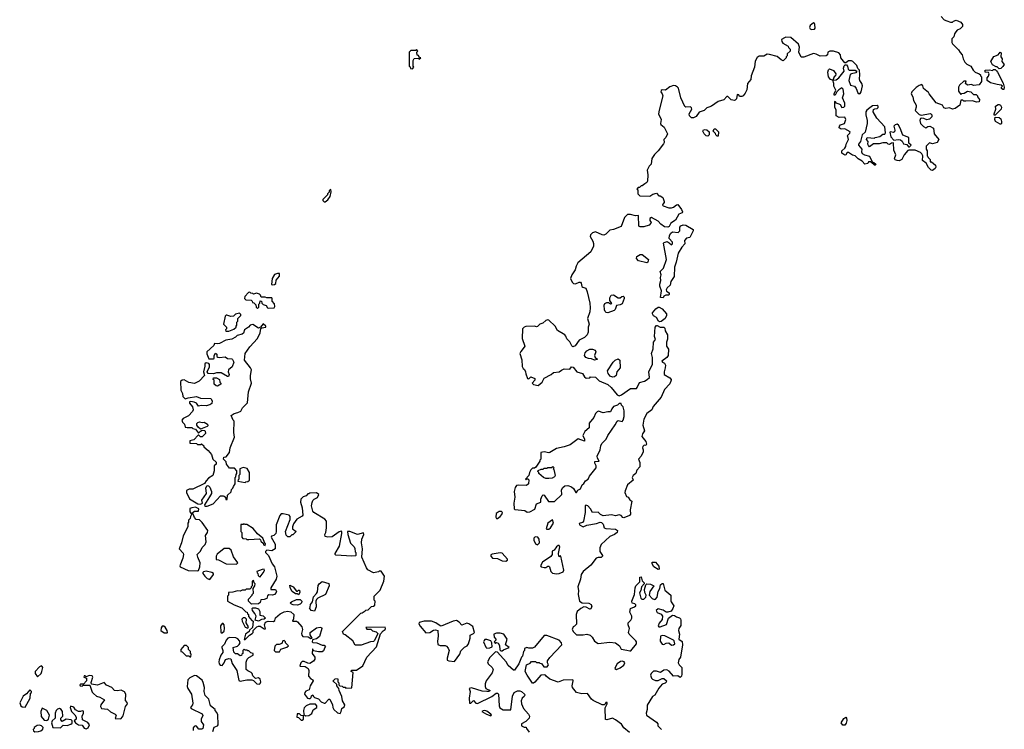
# Model space of a CAD drawing. Extents: x 2219101 to 2444320, y 201258 to 358766.
# Tile 298 of 349: x 2408658 to 2419000, y 273927 to 281385. Entities that reach past the tile are written whole.
import ezdxf

# ---------------------------------------------------------------- set-up
doc = ezdxf.new("R2010")
doc.units = 0

msp = doc.modelspace()

# ---------------------------------------------------------------- linework, layer by layer
at = {"layer": '0CON10XD'}
for points in [[(2416975, 281282), (2417005, 281284), (2417014, 281295), (2417008, 281335), (2417005, 281346), (2416995, 281351), (2416962, 281325), (2416953, 281303), (2416960, 281290), (2416975, 281282)], [(2418337, 281417), (2418370, 281385), (2418395, 281372), (2418435, 281360), (2418455, 281360), (2418465, 281370), (2418495, 281380), (2418545, 281360), (2418560, 281335), (2418560, 281315), (2418535, 281290), (2418504, 281276), (2418492, 281258), (2418478, 281235), (2418470, 281205), (2418448, 281182), (2418450, 281145), (2418455, 281130), (2418519, 281069), (2418535, 281040), (2418558, 281015), (2418568, 280975), (2418585, 280940), (2418605, 280918), (2418650, 280895), (2418672, 280855), (2418694, 280834), (2418737, 280817), (2418750, 280805), (2418750, 280795), (2418760, 280785), (2418760, 280735), (2418735, 280700), (2418675, 280692), (2418655, 280703), (2418615, 280698), (2418592, 280715), (2418598, 280738), (2418575, 280738), (2418530, 280695), (2418520, 280675), (2418520, 280635), (2418545, 280600), (2418555, 280610), (2418577, 280613), (2418615, 280632), (2418647, 280627), (2418675, 280600), (2418705, 280600), (2418720, 280585), (2418720, 280575), (2418740, 280545), (2418735, 280520), (2418708, 280518), (2418665, 280532), (2418595, 280528), (2418575, 280530), (2418565, 280540), (2418545, 280540), (2418532, 280485), (2418485, 280450), (2418455, 280443), (2418425, 280458), (2418385, 280452), (2418365, 280460), (2418350, 280485), (2418285, 280512), (2418210, 280605), (2418205, 280620), (2418152, 280662), (2418145, 280690), (2418132, 280702), (2418105, 280692), (2418075, 280672), (2418028, 280625), (2418020, 280605), (2418040, 280575), (2418047, 280535), (2418074, 280485), (2418073, 280465), (2418062, 280432), (2418105, 280390), (2418125, 280380), (2418225, 280400), (2418240, 280385), (2418240, 280365), (2418215, 280340), (2418185, 280332), (2418155, 280348), (2418135, 280350), (2418120, 280345), (2418113, 280327), (2418120, 280295), (2418151, 280261), (2418175, 280248), (2418198, 280262), (2418217, 280267), (2418256, 280246), (2418263, 280185), (2418311, 280125), (2418295, 280094), (2418245, 280080), (2418215, 280090), (2418180, 280055), (2418180, 280025), (2418190, 280005), (2418190, 279955), (2418198, 279948), (2418200, 279935), (2418220, 279915), (2418222, 279892), (2418235, 279890), (2418278, 279855), (2418282, 279835), (2418275, 279820), (2418245, 279800), (2418232, 279802), (2418205, 279830), (2418178, 279878), (2418142, 279905), (2418144, 279955), (2418134, 279974), (2418118, 279988), (2418063, 280013), (2417996, 280014), (2417985, 280009), (2417947, 279963), (2417923, 279915), (2417895, 279901), (2417874, 279904), (2417855, 279912), (2417848, 279925), (2417860, 279965), (2417840, 280015), (2417835, 280090), (2417815, 280088), (2417795, 280072), (2417780, 280075), (2417765, 280090), (2417725, 280090), (2417685, 280080), (2417625, 280080), (2417585, 280050), (2417573, 280063), (2417568, 280075), (2417570, 280105), (2417552, 280125), (2417560, 280145), (2417635, 280140), (2417645, 280148), (2417692, 280158), (2417725, 280180), (2417745, 280180), (2417752, 280195), (2417745, 280260), (2417661, 280351), (2417622, 280415), (2417625, 280440), (2417641, 280449), (2417665, 280451), (2417675, 280462), (2417674, 280475), (2417665, 280482), (2417615, 280480), (2417588, 280458), (2417555, 280434), (2417546, 280415), (2417547, 280385), (2417561, 280325), (2417560, 280295), (2417538, 280202), (2417506, 280175), (2417490, 280105), (2417468, 280075), (2417468, 280065), (2417502, 280025), (2417500, 279995), (2417507, 279977), (2417533, 279963), (2417585, 279950), (2417612, 279892), (2417630, 279885), (2417650, 279865), (2417645, 279852), (2417595, 279890), (2417575, 279890), (2417567, 279873), (2417535, 279868), (2417507, 279897), (2417464, 279924), (2417433, 279953), (2417405, 279960), (2417365, 279990), (2417351, 279989), (2417336, 279964), (2417325, 279960), (2417292, 279982), (2417292, 280008), (2417326, 280034), (2417337, 280053), (2417338, 280075), (2417362, 280125), (2417357, 280157), (2417350, 280165), (2417378, 280192), (2417380, 280205), (2417325, 280238), (2417285, 280233), (2417265, 280250), (2417268, 280265), (2417281, 280279), (2417320, 280295), (2417337, 280335), (2417325, 280360), (2417267, 280357), (2417233, 280375), (2417233, 280435), (2417221, 280465), (2417220, 280525), (2417225, 280530), (2417232, 280512), (2417261, 280501)], [(2417261, 280501), (2417275, 280493), (2417295, 280461), (2417315, 280464), (2417324, 280476), (2417326, 280506), (2417302, 280565), (2417316, 280605), (2417306, 280656), (2417295, 280667), (2417262, 280648), (2417242, 280628), (2417225, 280592), (2417213, 280593), (2417213, 280607), (2417232, 280645), (2417210, 280685), (2417210, 280715), (2417200, 280750), (2417235, 280752), (2417262, 280775), (2417317, 280843), (2417310, 280875), (2417319, 280901), (2417328, 280912), (2417342, 280912), (2417353, 280895), (2417360, 280865), (2417372, 280855), (2417433, 280853), (2417450, 280845), (2417442, 280825), (2417395, 280816), (2417382, 280808), (2417366, 280745), (2417385, 280696), (2417428, 280685), (2417445, 280660), (2417460, 280615), (2417475, 280607), (2417485, 280610), (2417496, 280625), (2417511, 280691), (2417505, 280714), (2417483, 280745), (2417479, 280765), (2417484, 280805), (2417480, 280855), (2417462, 280872), (2417450, 280905), (2417410, 280945), (2417395, 280952), (2417365, 280952), (2417335, 280930), (2417325, 280930), (2417283, 280983), (2417280, 281015), (2417262, 281035), (2417205, 281054), (2417166, 281054), (2417148, 281045), (2417143, 281015), (2417130, 281005), (2417065, 281000), (2417025, 281023), (2416995, 281029), (2416895, 280990), (2416865, 280990), (2416842, 281045), (2416850, 281095), (2416839, 281129), (2416756, 281196), (2416705, 281200), (2416690, 281195), (2416660, 281175), (2416662, 281155), (2416675, 281138), (2416728, 281108), (2416733, 281093), (2416750, 281075), (2416750, 281055), (2416720, 281025), (2416720, 281005), (2416710, 280995), (2416710, 280985), (2416678, 280952), (2416655, 280962), (2416615, 280997), (2416535, 281020), (2416508, 281022), (2416475, 281002), (2416425, 281000), (2416404, 280986), (2416382, 280948), (2416376, 280885), (2416342, 280795), (2416338, 280755), (2416302, 280715), (2416294, 280646), (2416278, 280612), (2416258, 280585), (2416243, 280577), (2416218, 280578), (2416210, 280595), (2416195, 280597), (2416186, 280554), (2416172, 280538), (2416165, 280537), (2416131, 280541), (2416095, 280578), (2416085, 280578), (2416055, 280543), (2415995, 280526), (2415924, 280476), (2415895, 280467), (2415875, 280457), (2415848, 280432), (2415795, 280412), (2415762, 280368), (2415736, 280354), (2415715, 280352), (2415694, 280375), (2415689, 280395), (2415716, 280444), (2415715, 280458), (2415705, 280468), (2415656, 280466), (2415643, 280473), (2415601, 280565), (2415576, 280665), (2415567, 280677), (2415545, 280691), (2415525, 280693), (2415485, 280678), (2415440, 280645), (2415405, 280647), (2415395, 280640), (2415393, 280625), (2415407, 280607), (2415412, 280585), (2415374, 280435), (2415369, 280395), (2415394, 280335), (2415388, 280295), (2415392, 280285), (2415428, 280255), (2415462, 280185), (2415446, 280145), (2415422, 280125), (2415426, 280095), (2415419, 280081), (2415365, 280007), (2415325, 279968), (2415298, 279925), (2415292, 279865), (2415268, 279845), (2415248, 279805), (2415257, 279755), (2415252, 279688), (2415246, 279674), (2415225, 279658), (2415195, 279640), (2415185, 279640), (2415168, 279622), (2415155, 279620), (2415140, 279605), (2415150, 279595), (2415150, 279555), (2415172, 279532), (2415275, 279530), (2415308, 279552), (2415345, 279560), (2415370, 279535), (2415385, 279532), (2415412, 279515), (2415428, 279475), (2415427, 279463), (2415412, 279445), (2415410, 279435), (2415415, 279430), (2415475, 279407), (2415505, 279407), (2415526, 279414), (2415555, 279440), (2415572, 279442), (2415610, 279390), (2415619, 279365), (2415617, 279355), (2415580, 279340), (2415545, 279279), (2415497, 279245), (2415479, 279211), (2415465, 279204), (2415429, 279209), (2415393, 279235), (2415365, 279268), (2415295, 279307), (2415278, 279295), (2415278, 279275), (2415290, 279255), (2415288, 279245), (2415268, 279225), (2415215, 279208), (2415175, 279208), (2415162, 279215), (2415156, 279326), (2415125, 279323), (2415075, 279338), (2415043, 279337), (2415010, 279305), (2414975, 279210), (2414895, 279180), (2414857, 279173), (2414815, 279130), (2414795, 279120), (2414775, 279124), (2414707, 279157), (2414674, 279145), (2414653, 279125), (2414649, 279105), (2414677, 279057), (2414686, 279034), (2414686, 279005), (2414656, 278944), (2414522, 278828), (2414502, 278795), (2414491, 278755), (2414456, 278704), (2414443, 278665), (2414462, 278625), (2414475, 278612), (2414495, 278610), (2414535, 278628), (2414548, 278628), (2414556, 278616), (2414562, 278582), (2414572, 278572), (2414605, 278562), (2414620, 278525), (2414647, 278405), (2414651, 278355), (2414647, 278315), (2414621, 278245), (2414638, 278185), (2414628, 278155), (2414628, 278102), (2414617, 278073), (2414592, 278045), (2414535, 278017), (2414492, 277958), (2414467, 277947), (2414456, 277956), (2414435, 278000), (2414405, 278030), (2414395, 278060), (2414383, 278073), (2414308, 278118), (2414282, 278165), (2414215, 278228), (2414205, 278230), (2414185, 278222), (2414152, 278195), (2414120, 278185), (2414095, 278160), (2414085, 278158), (2414065, 278163), (2413975, 278161), (2413955, 278152), (2413938, 278135), (2413937, 278035), (2413962, 277955), (2413958, 277942), (2413922, 277898), (2413912, 277875), (2413931, 277811), (2413935, 277740), (2413945, 277718), (2413959, 277709), (2413972, 277685), (2413974, 277664), (2413990, 277615), (2414005, 277610), (2414025, 277630), (2414070, 277615), (2414070, 277595), (2414040, 277565), (2414055, 277550), (2414105, 277540), (2414146, 277574), (2414165, 277618), (2414240, 277655), (2414264, 277676), (2414325, 277684), (2414347, 277703), (2414376, 277714), (2414437, 277713), (2414455, 277738), (2414473, 277733), (2414510, 277685), (2414570, 277665), (2414590, 277630), (2414608, 277618), (2414645, 277620), (2414655, 277630), (2414705, 277628), (2414745, 277588), (2414835, 277550), (2414869, 277519), (2414935, 277442), (2414955, 277433), (2414978, 277442), (2415075, 277510), (2415135, 277510), (2415145, 277518), (2415167, 277573), (2415220, 277585), (2415248, 277602), (2415273, 277625), (2415266, 277685), (2415306, 277764), (2415304, 277834), (2415294, 277875), (2415312, 277925), (2415316, 277994), (2415337, 278025), (2415327, 278055), (2415333, 278155), (2415345, 278170), (2415355, 278172), (2415385, 278152), (2415422, 278152), (2415433, 278143), (2415438, 278115), (2415462, 278072), (2415463, 278027), (2415452, 277995), (2415450, 277955), (2415473, 277923), (2415469, 277855), (2415456, 277834), (2415402, 277795), (2415410, 277785), (2415432, 277775), (2415440, 277755), (2415439, 277725), (2415426, 277685), (2415428, 277655), (2415485, 277620), (2415499, 277605), (2415500, 277595), (2415485, 277559), (2415432, 277498), (2415395, 277418), (2415312, 277318), (2415296, 277285), (2415246, 277245), (2415212, 277185), (2415202, 277122), (2415222, 277065), (2415199, 277031), (2415192, 277005), (2415235, 276950), (2415242, 276922), (2415235, 276910), (2415218, 276912), (2415202, 276898), (2415198, 276885), (2415208, 276865), (2415207, 276843), (2415184, 276796), (2415158, 276765), (2415172, 276732), (2415172, 276685), (2415139, 276651), (2415130, 276615), (2415102, 276595), (2415092, 276575), (2415100, 276545), (2415042, 276495), (2415017, 276433), (2415013, 276415), (2415032, 276375), (2415050, 276365), (2415065, 276340), (2415088, 276325), (2415070, 276235), (2415072, 276188), (2415062, 276175), (2415005, 276151), (2414993, 276153), (2414975, 276173), (2414955, 276181), (2414915, 276170), (2414875, 276182), (2414785, 276169), (2414757, 276185), (2414735, 276208), (2414676, 276206), (2414654, 276245), (2414625, 276274), (2414605, 276283), (2414599, 276275), (2414596, 276205), (2414581, 276115), (2414571, 276099), (2414535, 276089), (2414537, 276075), (2414575, 276054), (2414615, 276073), (2414715, 276089), (2414755, 276104), (2414769, 276099), (2414785, 276082), (2414796, 276045), (2414815, 276038), (2414915, 276032), (2414936, 276015), (2414932, 275995), (2414905, 275973), (2414855, 275953), (2414765, 275870), (2414753, 275833), (2414753, 275797), (2414780, 275755), (2414780, 275745), (2414765, 275732), (2414735, 275733), (2414712, 275725), (2414658, 275652), (2414577, 275585), (2414554, 275555), (2414547, 275505), (2414520, 275425), (2414528, 275385), (2414523, 275345), (2414538, 275275), (2414565, 275257), (2414635, 275252), (2414659, 275239), (2414668, 275215), (2414655, 275190), (2414645, 275190), (2414608, 275212), (2414585, 275213), (2414553, 275197), (2414512, 275165), (2414502, 275135), (2414507, 275033), (2414485, 275010), (2414470, 275005), (2414462, 274975), (2414475, 274950), (2414505, 274920), (2414575, 274918), (2414615, 274928), (2414650, 274915), (2414670, 274895), (2414694, 274854), (2414735, 274828), (2414857, 274843), (2414915, 274837), (2414958, 274805), (2414975, 274770), (2415035, 274758)], [(2412785, 280870), (2412798, 280885), (2412790, 280895), (2412790, 280955), (2412802, 280978), (2412845, 280980), (2412855, 280970), (2412870, 280985), (2412852, 280992), (2412848, 281008), (2412832, 281012), (2412830, 281045), (2412840, 281055), (2412825, 281070), (2412815, 281060), (2412765, 281060), (2412750, 281045), (2412750, 280895), (2412758, 280888), (2412762, 280872), (2412785, 280870)], [(2418945, 280870), (2418925, 280890), (2418915, 280890), (2418875, 280912), (2418860, 280945), (2418891, 280999), (2418935, 281017), (2418955, 281042), (2418967, 281035), (2418964, 280996), (2418976, 280975), (2418974, 280944), (2418997, 280915), (2418986, 280894), (2418965, 280872), (2418945, 280870)], [(2417200, 280750), (2417195, 280750), (2417175, 280758), (2417152, 280785), (2417147, 280833), (2417153, 280857), (2417165, 280870), (2417205, 280852), (2417230, 280815), (2417228, 280795), (2417213, 280785), (2417200, 280750)], [(2418995, 280650), (2418985, 280650), (2418972, 280662), (2418970, 280675), (2418980, 280685), (2418968, 280698), (2418925, 280702), (2418855, 280720), (2418820, 280745), (2418820, 280775), (2418835, 280790), (2418840, 280815), (2418835, 280830), (2418800, 280835), (2418800, 280855), (2418845, 280858), (2418875, 280850), (2418885, 280860), (2418905, 280860), (2418918, 280848), (2418930, 280835), (2418987, 280717), (2419000, 280675), (2418995, 280650)], [(2418905, 280380), (2418895, 280380), (2418892, 280395), (2418910, 280445), (2418908, 280475), (2418935, 280492), (2418945, 280492), (2418960, 280485), (2418972, 280465), (2418967, 280443), (2418905, 280380)], [(2418005, 280050), (2418020, 280065), (2417998, 280088), (2417997, 280147), (2417935, 280170), (2417906, 280245), (2417887, 280277), (2417875, 280286), (2417855, 280281), (2417840, 280265), (2417851, 280225), (2417845, 280206), (2417835, 280201), (2417803, 280207), (2417798, 280202), (2417808, 280155), (2417838, 280118), (2417885, 280126), (2417911, 280121), (2417927, 280107), (2417940, 280080), (2417975, 280072), (2417995, 280050), (2418005, 280050)], [(2418965, 280288), (2418955, 280288), (2418908, 280315), (2418900, 280335), (2418905, 280360), (2418945, 280357), (2418963, 280343), (2418972, 280315), (2418972, 280295), (2418965, 280288)], [(2415885, 280160), (2415870, 280165), (2415848, 280185), (2415833, 280215), (2415841, 280229), (2415855, 280232), (2415875, 280227), (2415900, 280205), (2415900, 280175), (2415885, 280160)], [(2415995, 280160), (2415985, 280160), (2415970, 280175), (2415968, 280188), (2415942, 280212), (2415952, 280238), (2415968, 280238), (2415998, 280208), (2415995, 280160)], [(2411865, 279470), (2411895, 279490), (2411918, 279525), (2411930, 279575), (2411925, 279600), (2411910, 279585), (2411908, 279572), (2411890, 279555), (2411890, 279545), (2411840, 279495), (2411840, 279485), (2411855, 279470), (2411865, 279470)], [(2415415, 278460), (2415390, 278465), (2415398, 278535), (2415380, 278585), (2415380, 278605), (2415393, 278645), (2415390, 278675), (2415396, 278705), (2415385, 278740), (2415421, 278775), (2415450, 278865), (2415420, 279035), (2415426, 279044), (2415457, 279053), (2415480, 279040), (2415505, 279017), (2415515, 279028), (2415516, 279045), (2415479, 279085), (2415484, 279115), (2415498, 279142), (2415515, 279154), (2415575, 279148), (2415592, 279165), (2415592, 279205), (2415601, 279219), (2415625, 279229), (2415654, 279224), (2415730, 279180), (2415730, 279165), (2415696, 279094), (2415662, 279088), (2415640, 279065), (2415645, 279030), (2415612, 278995), (2415575, 278932), (2415554, 278835), (2415536, 278785), (2415533, 278685), (2415498, 278635), (2415490, 278595), (2415457, 278565), (2415448, 278545), (2415451, 278531), (2415480, 278515), (2415480, 278495), (2415475, 278490), (2415445, 278490), (2415425, 278480), (2415415, 278460)], [(2415245, 278830), (2415159, 278849), (2415138, 278875), (2415140, 278895), (2415175, 278916), (2415195, 278916), (2415262, 278865), (2415254, 278836), (2415245, 278830)], [(2411315, 278598), (2411335, 278603), (2411348, 278612), (2411353, 278647), (2411385, 278690), (2411387, 278717), (2411365, 278718), (2411335, 278708), (2411308, 278665), (2411303, 278603), (2411315, 278598)], [(2411155, 278350), (2411170, 278365), (2411170, 278395), (2411180, 278405), (2411185, 278430), (2411198, 278428), (2411200, 278405), (2411215, 278390), (2411245, 278380), (2411260, 278355), (2411275, 278353), (2411332, 278358), (2411339, 278371), (2411335, 278400), (2411310, 278425), (2411310, 278455), (2411305, 278460), (2411255, 278460), (2411235, 278470), (2411195, 278470), (2411188, 278488), (2411175, 278500), (2411145, 278510), (2411115, 278500), (2411108, 278508), (2411085, 278510), (2411075, 278520), (2411062, 278518), (2411022, 278475), (2411020, 278455), (2411032, 278442), (2411088, 278438), (2411098, 278428), (2411102, 278412), (2411118, 278408), (2411138, 278388), (2411140, 278365), (2411155, 278350)], [(2414835, 278304), (2414817, 278307), (2414807, 278317), (2414800, 278335), (2414797, 278385), (2414805, 278402), (2414825, 278412), (2414842, 278412), (2414865, 278400), (2414878, 278402), (2414858, 278435), (2414857, 278463), (2414871, 278489), (2414895, 278492), (2414945, 278460), (2414965, 278460), (2414983, 278477), (2414998, 278478), (2415007, 278467), (2415007, 278455), (2414985, 278400), (2414965, 278389), (2414928, 278382), (2414912, 278338), (2414902, 278328), (2414835, 278304)], [(2415378, 278208), (2415367, 278217), (2415348, 278255), (2415315, 278273), (2415304, 278294), (2415306, 278305), (2415339, 278345), (2415365, 278364), (2415375, 278364), (2415406, 278345), (2415452, 278295), (2415452, 278275), (2415438, 278245), (2415395, 278212), (2415378, 278208)], [(2410822, 278112), (2410855, 278112), (2410908, 278132), (2410930, 278155), (2410930, 278165), (2410940, 278175), (2410940, 278205), (2410950, 278215), (2410950, 278245), (2410980, 278275), (2410980, 278285), (2410965, 278300), (2410925, 278290), (2410902, 278268), (2410877, 278267), (2410835, 278280), (2410825, 278280), (2410815, 278270), (2410800, 278185), (2410830, 278155), (2410830, 278135), (2410820, 278125), (2410822, 278112)], [(2410602, 276272), (2410625, 276272), (2410690, 276295), (2410768, 276382), (2410795, 276382), (2410807, 276377), (2410820, 276365), (2410822, 276342), (2410838, 276342), (2410842, 276388), (2410878, 276422), (2410882, 276448), (2410898, 276462), (2410902, 276478), (2410920, 276505), (2410920, 276575), (2410928, 276582), (2410930, 276605), (2410940, 276615), (2410940, 276645), (2410915, 276670), (2410862, 276672), (2410830, 276715), (2410828, 276738), (2410800, 276765), (2410802, 276788), (2410828, 276792), (2410860, 276835), (2410870, 276885), (2410913, 276997), (2410908, 277045), (2410910, 277165), (2410900, 277175), (2410880, 277225), (2410910, 277245), (2410950, 277255), (2410979, 277271), (2410998, 277305), (2411052, 277358), (2411062, 277475), (2411093, 277565), (2411082, 277612), (2411082, 277645), (2411094, 277704), (2411083, 277725), (2411020, 277805), (2411026, 277875), (2411074, 277946), (2411156, 278034), (2411182, 278095), (2411192, 278138), (2411202, 278148), (2411242, 278155), (2411242, 278165), (2411215, 278187), (2411188, 278152), (2411166, 278144), (2411105, 278182), (2411080, 278175), (2411060, 278155), (2411020, 278125), (2411008, 278092), (2410995, 278078), (2410943, 278067), (2410923, 278047), (2410885, 278028), (2410823, 278017), (2410757, 277983), (2410735, 277978), (2410705, 277980), (2410698, 277962), (2410622, 277895), (2410623, 277873), (2410645, 277820), (2410695, 277820), (2410700, 277825), (2410700, 277855), (2410715, 277880), (2410728, 277868), (2410730, 277845), (2410738, 277838), (2410755, 277833), (2410815, 277842), (2410840, 277825), (2410885, 277820), (2410893, 277813), (2410906, 277784), (2410890, 277735), (2410850, 277705), (2410847, 277685), (2410858, 277655), (2410850, 277635), (2410840, 277635), (2410775, 277672), (2410725, 277673), (2410695, 277663), (2410638, 277668), (2410628, 277685), (2410650, 277735), (2410652, 277762), (2410645, 277770), (2410615, 277780), (2410602, 277768), (2410602, 277745), (2410588, 277685), (2410600, 277645), (2410543, 277587), (2410495, 277560), (2410433, 277573), (2410385, 277600), (2410365, 277598), (2410348, 277582), (2410351, 277491), (2410368, 277455), (2410372, 277425), (2410395, 277400), (2410428, 277412), (2410515, 277426), (2410555, 277408), (2410665, 277402), (2410679, 277379), (2410675, 277350), (2410655, 277337), (2410615, 277327), (2410565, 277330), (2410535, 277322), (2410513, 277353), (2410490, 277365), (2410455, 277372), (2410442, 277368), (2410440, 277355), (2410472, 277315), (2410478, 277285), (2410472, 277268), (2410429, 277221), (2410375, 277192), (2410362, 277175), (2410368, 277155), (2410388, 277135), (2410395, 277102), (2410415, 277098), (2410465, 277100), (2410475, 277090), (2410505, 277080), (2410535, 277040), (2410555, 277060), (2410575, 277070), (2410597, 277067), (2410605, 277060), (2410608, 277035), (2410575, 277000), (2410555, 277000), (2410538, 277018), (2410532, 277018), (2410485, 276970), (2410445, 276960), (2410443, 276933), (2410515, 276930), (2410525, 276920), (2410555, 276920), (2410568, 276928), (2410590, 276905), (2410590, 276895), (2410636, 276856), (2410672, 276815), (2410688, 276765), (2410720, 276735), (2410720, 276715), (2410702, 276695), (2410702, 276645), (2410688, 276595), (2410640, 276565), (2410615, 276540), (2410600, 276510), (2410475, 276452), (2410438, 276452), (2410410, 276435), (2410408, 276415), (2410440, 276350), (2410528, 276298), (2410557, 276293), (2410578, 276302), (2410572, 276335), (2410618, 276405), (2410613, 276465), (2410625, 276490), (2410640, 276485), (2410655, 276470), (2410672, 276425), (2410672, 276405), (2410651, 276369), (2410600, 276285), (2410602, 276272)], [(2414695, 277808), (2414665, 277822), (2414634, 277824), (2414605, 277834), (2414589, 277855), (2414598, 277885), (2414615, 277904), (2414645, 277921), (2414673, 277923), (2414701, 277911), (2414711, 277895), (2414697, 277855), (2414703, 277833), (2414728, 277818), (2414725, 277812), (2414695, 277808)], [(2414885, 277628), (2414860, 277640), (2414838, 277668), (2414833, 277695), (2414892, 277785), (2414914, 277806), (2414945, 277820), (2414960, 277805), (2414966, 277725), (2414931, 277685), (2414924, 277646), (2414905, 277630), (2414885, 277628)], [(2410735, 277533), (2410720, 277535), (2410702, 277555), (2410700, 277595), (2410690, 277605), (2410695, 277620), (2410725, 277620), (2410758, 277605), (2410760, 277575), (2410770, 277565), (2410770, 277555), (2410735, 277533)], [(2413988, 276208), (2414015, 276213), (2414069, 276241), (2414085, 276298), (2414130, 276315), (2414133, 276347), (2414145, 276380), (2414155, 276390), (2414168, 276388), (2414212, 276322), (2414275, 276320), (2414352, 276395), (2414350, 276445), (2414362, 276468), (2414385, 276487), (2414415, 276490), (2414454, 276474), (2414476, 276456), (2414500, 276415), (2414505, 276414), (2414521, 276439), (2414547, 276453), (2414565, 276495), (2414585, 276511), (2414602, 276538), (2414628, 276555), (2414642, 276588), (2414712, 276675), (2414713, 276695), (2414698, 276725), (2414698, 276742), (2414746, 276745), (2414727, 276777), (2414722, 276798), (2414756, 276865), (2414761, 276905), (2414771, 276929), (2414818, 276975), (2414837, 277015), (2414914, 277126), (2414934, 277166), (2414945, 277172), (2414985, 277163), (2414998, 277175), (2415007, 277215), (2415007, 277275), (2414998, 277315), (2414980, 277335), (2414975, 277350), (2414955, 277350), (2414937, 277333), (2414895, 277318), (2414877, 277295), (2414865, 277262), (2414835, 277263), (2414785, 277254), (2414739, 277269), (2414725, 277264), (2414706, 277245), (2414690, 277205), (2414640, 277145), (2414641, 277095), (2414595, 277058), (2414572, 277015), (2414592, 276975), (2414590, 276955), (2414525, 276978), (2414440, 276915), (2414376, 276894), (2414295, 276877), (2414225, 276837), (2414215, 276833), (2414165, 276843), (2414130, 276835), (2414130, 276765), (2414120, 276755), (2414120, 276745), (2414078, 276682), (2414065, 276670), (2414045, 276670), (2414027, 276653), (2414012, 276625), (2414007, 276593), (2413970, 276555), (2413975, 276550), (2413980, 276560), (2413995, 276560), (2414005, 276550), (2414002, 276505), (2413981, 276489), (2413896, 276494), (2413875, 276488), (2413863, 276467), (2413852, 276425), (2413860, 276365), (2413848, 276305), (2413850, 276245), (2413858, 276238), (2413965, 276227), (2413988, 276208)], [(2410555, 277080), (2410531, 277101), (2410518, 277125), (2410518, 277142), (2410527, 277153), (2410545, 277160), (2410575, 277153), (2410595, 277156), (2410630, 277135), (2410633, 277117), (2410625, 277108), (2410555, 277080)], [(2411025, 276520), (2411033, 276527), (2411055, 276530), (2411070, 276545), (2411072, 276625), (2411048, 276668), (2411005, 276680), (2410970, 276665), (2410970, 276605), (2410960, 276595), (2410960, 276555), (2410952, 276548), (2410950, 276535), (2411025, 276520)], [(2414185, 276562), (2414160, 276575), (2414110, 276615), (2414110, 276625), (2414100, 276635), (2414102, 276648), (2414135, 276660), (2414155, 276660), (2414165, 276670), (2414195, 276670), (2414205, 276680), (2414245, 276680), (2414258, 276688), (2414270, 276675), (2414260, 276665), (2414267, 276657), (2414282, 276595), (2414275, 276580), (2414252, 276568), (2414215, 276563), (2414185, 276562)], [(2412025, 274093), (2412036, 274114), (2412040, 274145), (2412068, 274165), (2412073, 274185), (2412050, 274225), (2412043, 274273), (2412012, 274335), (2412010, 274355), (2411990, 274385), (2411988, 274398), (2411952, 274432), (2411952, 274438), (2411972, 274458), (2411995, 274460), (2412000, 274455), (2412000, 274425), (2412010, 274415), (2412010, 274395), (2412022, 274382), (2412045, 274380), (2412055, 274370), (2412075, 274370), (2412085, 274360), (2412148, 274362), (2412160, 274525), (2412140, 274535), (2412142, 274548), (2412195, 274548), (2412263, 274595), (2412303, 274685), (2412407, 274795), (2412449, 274931), (2412477, 274963), (2412498, 274975), (2412500, 274985), (2412495, 275000), (2412292, 274998), (2412305, 274980), (2412345, 274980), (2412363, 274963), (2412402, 274952), (2412420, 274935), (2412385, 274860), (2412375, 274850), (2412343, 274847), (2412245, 274810), (2412182, 274812), (2412156, 274856), (2412075, 274920), (2412060, 274925), (2412050, 274955), (2412242, 275148), (2412255, 275150), (2412288, 275172), (2412295, 275180), (2412318, 275182), (2412352, 275218), (2412375, 275220), (2412388, 275232), (2412390, 275275), (2412380, 275285), (2412380, 275325), (2412445, 275390), (2412482, 275485), (2412488, 275535), (2412455, 275590), (2412435, 275590), (2412427, 275583), (2412375, 275572), (2412315, 275602), (2412300, 275625), (2412253, 275735), (2412259, 275825), (2412248, 275885), (2412253, 275925), (2412272, 275975), (2412270, 275990), (2412205, 275974), (2412125, 276007), (2412100, 276005), (2412103, 275973), (2412133, 275883), (2412170, 275845), (2412177, 275827), (2412183, 275793), (2412190, 275785), (2412190, 275755), (2412185, 275750), (2412145, 275747), (2411978, 275758), (2411970, 275765), (2411972, 275775), (2412018, 275852), (2412042, 275985), (2412040, 276005), (2412035, 276010), (2412015, 276003), (2411939, 275951), (2411895, 275946), (2411865, 275952), (2411863, 275973), (2411873, 275995), (2411880, 276045), (2411880, 276115), (2411862, 276135), (2411748, 276205), (2411738, 276218), (2411722, 276275), (2411728, 276312), (2411735, 276330), (2411750, 276345), (2411786, 276364), (2411800, 276395), (2411775, 276412), (2411705, 276410), (2411695, 276400), (2411685, 276400), (2411665, 276380), (2411635, 276370), (2411610, 276345), (2411608, 276315), (2411626, 276256), (2411632, 276178), (2411623, 276167), (2411570, 276135), (2411534, 276086), (2411524, 276056), (2411523, 276033), (2411560, 276005), (2411525, 275970), (2411515, 275970), (2411495, 275950), (2411475, 275950), (2411457, 275967), (2411448, 276005), (2411497, 276133), (2411500, 276165), (2411487, 276177), (2411425, 276190), (2411405, 276190), (2411390, 276175), (2411352, 276075), (2411352, 276005), (2411347, 275983), (2411327, 275963), (2411304, 275956), (2411300, 275945), (2411342, 275872), (2411340, 275825), (2411305, 275802), (2411255, 275810), (2411240, 275795), (2411240, 275785), (2411272, 275755), (2411308, 275665), (2411334, 275634), (2411360, 275535), (2411350, 275505), (2411294, 275415), (2411297, 275397), (2411345, 275396), (2411354, 275375), (2411353, 275365), (2411335, 275342), (2411312, 275338), (2411275, 275340), (2411262, 275328), (2411255, 275302), (2411225, 275290), (2411192, 275288), (2411185, 275260), (2411165, 275247), (2411092, 275242), (2411062, 275272), (2411060, 275295), (2411100, 275335), (2411100, 275345), (2411112, 275358), (2411110, 275405), (2411128, 275435), (2411130, 275455), (2411120, 275465), (2411115, 275490), (2411100, 275485), (2411100, 275435), (2411090, 275425), (2411088, 275412), (2411075, 275400), (2411035, 275400), (2411025, 275390), (2410995, 275390), (2410975, 275380), (2410945, 275382), (2410895, 275368), (2410850, 275365), (2410850, 275335), (2410842, 275325), (2410842, 275275), (2410910, 275235), (2410990, 275205), (2411032, 275162), (2411048, 275158), (2411052, 275142), (2411060, 275135), (2411062, 275112), (2411095, 275070), (2411110, 275065), (2411102, 274998), (2411072, 274968), (2411067, 274953), (2411028, 274925), (2411015, 274870), (2411025, 274870), (2411073, 274917), (2411098, 274932), (2411110, 274945), (2411110, 274965), (2411150, 275005), (2411165, 275012), (2411185, 275010), (2411224, 274984), (2411238, 274982), (2411230, 275025), (2411238, 275052), (2411267, 275063), (2411325, 275060), (2411338, 275072), (2411345, 275100), (2411395, 275142), (2411435, 275163), (2411475, 275169), (2411505, 275162), (2411538, 275135), (2411533, 275087), (2411522, 275062), (2411565, 275062), (2411575, 275058), (2411622, 275005), (2411628, 274975), (2411618, 274935), (2411620, 274915), (2411633, 274903), (2411688, 274898), (2411715, 274880), (2411730, 274885), (2411708, 274918), (2411710, 274945), (2411776, 274994), (2411812, 275002), (2411827, 274997), (2411830, 274985), (2411808, 274902), (2411775, 274878), (2411732, 274868), (2411730, 274845), (2411735, 274840), (2411777, 274837), (2411835, 274810), (2411855, 274810), (2411870, 274795), (2411862, 274788), (2411848, 274752), (2411835, 274740), (2411795, 274740), (2411745, 274750), (2411738, 274768), (2411732, 274768), (2411730, 274725), (2411758, 274685), (2411756, 274664), (2411745, 274642), (2411705, 274620), (2411683, 274623), (2411645, 274640), (2411625, 274640), (2411610, 274625), (2411600, 274595), (2411605, 274590), (2411656, 274586), (2411686, 274566), (2411694, 274545), (2411690, 274485), (2411715, 274458), (2411736, 274446), (2411740, 274435), (2411710, 274385), (2411698, 274342), (2411664, 274326), (2411652, 274315), (2411648, 274295), (2411680, 274255), (2411695, 274250), (2411708, 274252), (2411718, 274262), (2411722, 274278), (2411735, 274290), (2411742, 274272), (2411755, 274260), (2411796, 274246), (2411825, 274217), (2411855, 274203), (2411865, 274202), (2411905, 274242), (2411915, 274242), (2411942, 274185), (2411947, 274155), (2411957, 274135), (2411995, 274100), (2412025, 274093)], [(2410465, 276200), (2410495, 276220), (2410535, 276220), (2410540, 276245), (2410505, 276260), (2410464, 276256), (2410443, 276247), (2410443, 276213), (2410455, 276200), (2410465, 276200)], [(2410525, 275591), (2410534, 275596), (2410551, 275635), (2410554, 275675), (2410527, 275735), (2410522, 275765), (2410555, 275800), (2410575, 275838), (2410605, 275868), (2410616, 275896), (2410610, 275965), (2410630, 275995), (2410633, 276015), (2410575, 276100), (2410545, 276130), (2410512, 276132), (2410492, 276152), (2410478, 276188), (2410465, 276190), (2410450, 276165), (2410448, 276142), (2410430, 276125), (2410430, 276105), (2410422, 276095), (2410422, 276055), (2410375, 275960), (2410357, 275885), (2410332, 275825), (2410375, 275778), (2410379, 275765), (2410371, 275725), (2410340, 275645), (2410344, 275634), (2410427, 275597), (2410525, 275591)], [(2413665, 276142), (2413675, 276143), (2413705, 276164), (2413721, 276185), (2413729, 276205), (2413720, 276215), (2413695, 276216), (2413664, 276195), (2413660, 276155), (2413665, 276142)], [(2411235, 275860), (2411240, 275875), (2411232, 275882), (2411210, 275935), (2411155, 275980), (2411109, 276039), (2411045, 276080), (2411025, 276080), (2411012, 276088), (2411005, 276080), (2410982, 276078), (2410980, 276005), (2410990, 275995), (2410990, 275945), (2411002, 275932), (2411035, 275930), (2411043, 275923), (2411065, 275920), (2411175, 275930), (2411188, 275918), (2411190, 275905), (2411218, 275878), (2411220, 275865), (2411235, 275860)], [(2414195, 276029), (2414215, 276031), (2414233, 276045), (2414264, 276095), (2414255, 276130), (2414204, 276095), (2414187, 276035), (2414195, 276029)], [(2414095, 275864), (2414116, 275885), (2414114, 275925), (2414100, 275945), (2414071, 275949), (2414057, 275935), (2414057, 275915), (2414077, 275877), (2414095, 275864)], [(2414295, 275562), (2414325, 275564), (2414365, 275582), (2414372, 275598), (2414340, 275745), (2414335, 275750), (2414325, 275740), (2414320, 275745), (2414318, 275775), (2414332, 275845), (2414325, 275860), (2414315, 275860), (2414295, 275843), (2414271, 275809), (2414252, 275798), (2414250, 275765), (2414238, 275742), (2414148, 275685), (2414129, 275645), (2414134, 275634), (2414165, 275627), (2414185, 275628), (2414205, 275642), (2414215, 275642), (2414222, 275635), (2414236, 275585), (2414255, 275569), (2414295, 275562)], [(2410935, 275662), (2410950, 275675), (2410905, 275740), (2410878, 275808), (2410858, 275828), (2410805, 275828), (2410732, 275768), (2410723, 275745), (2410722, 275712), (2410745, 275708), (2410825, 275667), (2410935, 275662)], [(2413765, 275693), (2413780, 275705), (2413782, 275715), (2413725, 275778), (2413705, 275782), (2413621, 275769), (2413605, 275760), (2413607, 275745), (2413625, 275724), (2413675, 275722), (2413725, 275696), (2413765, 275693)], [(2415365, 275607), (2415318, 275635), (2415300, 275665), (2415300, 275685), (2415335, 275682), (2415371, 275641), (2415375, 275610), (2415365, 275607)], [(2410655, 275502), (2410692, 275555), (2410692, 275565), (2410676, 275576), (2410615, 275588), (2410587, 275583), (2410580, 275575), (2410582, 275565), (2410602, 275535), (2410625, 275512), (2410655, 275502)], [(2411185, 275530), (2411215, 275570), (2411228, 275595), (2411225, 275610), (2411203, 275607), (2411150, 275585), (2411152, 275572), (2411160, 275565), (2411162, 275542), (2411172, 275532), (2411185, 275530)], [(2415035, 274758), (2415065, 274750), (2415077, 274753), (2415137, 274825), (2415137, 274845), (2415128, 274858), (2415060, 274925), (2415054, 274945), (2415063, 274985), (2415048, 275025), (2415048, 275045), (2415076, 275074), (2415088, 275095), (2415087, 275117), (2415068, 275158), (2415072, 275195), (2415117, 275213), (2415130, 275225), (2415130, 275235), (2415120, 275245), (2415092, 275252), (2415087, 275275), (2415117, 275345), (2415122, 275415), (2415130, 275435), (2415170, 275475), (2415170, 275525), (2415185, 275530), (2415197, 275487), (2415218, 275465), (2415218, 275455), (2415189, 275425), (2415182, 275385), (2415169, 275361), (2415183, 275305), (2415194, 275294), (2415215, 275294), (2415233, 275315), (2415238, 275335), (2415224, 275364), (2415221, 275395), (2415236, 275444), (2415246, 275454), (2415285, 275451), (2415318, 275435), (2415278, 275375), (2415270, 275335), (2415301, 275301), (2415325, 275291), (2415335, 275295), (2415353, 275317), (2415364, 275376), (2415382, 275408), (2415390, 275445), (2415405, 275460), (2415415, 275460), (2415435, 275390), (2415498, 275335), (2415497, 275277), (2415502, 275265), (2415527, 275225), (2415519, 275195), (2415501, 275169), (2415465, 275157), (2415447, 275157), (2415415, 275180), (2415365, 275192), (2415343, 275177), (2415354, 275154), (2415395, 275136), (2415409, 275115), (2415405, 275082), (2415375, 275042), (2415364, 275014), (2415370, 275005), (2415385, 275004), (2415453, 275027), (2415473, 275095), (2415514, 275126), (2415535, 275124), (2415555, 275110), (2415589, 275099), (2415597, 275087), (2415602, 275075), (2415603, 275017), (2415582, 274985), (2415578, 274965), (2415587, 274925), (2415580, 274875), (2415615, 274850), (2415620, 274815), (2415600, 274685), (2415580, 274660), (2415574, 274625), (2415583, 274603), (2415613, 274575), (2415612, 274505), (2415608, 274485), (2415595, 274470), (2415569, 274489), (2415525, 274487), (2415479, 274539), (2415455, 274552), (2415425, 274549), (2415387, 274523), (2415345, 274539), (2415315, 274538), (2415291, 274515), (2415284, 274495), (2415293, 274465), (2415305, 274453), (2415335, 274440), (2415365, 274439), (2415405, 274460), (2415425, 274461), (2415450, 274435), (2415448, 274422), (2415438, 274412), (2415405, 274400), (2415370, 274360), (2415328, 274285), (2415305, 274270), (2415248, 274182), (2415250, 274135), (2415238, 274095), (2415240, 274075), (2415345, 274002), (2415360, 273985), (2415362, 273965), (2415377, 273945), (2415400, 273925)], [(2411585, 275340), (2411575, 275350), (2411555, 275350), (2411518, 275375), (2411498, 275415), (2411495, 275440), (2411530, 275425), (2411565, 275380), (2411575, 275380), (2411585, 275390), (2411598, 275388), (2411600, 275365), (2411585, 275340)], [(2411755, 275170), (2411720, 275175), (2411700, 275205), (2411708, 275212), (2411713, 275237), (2411732, 275265), (2411742, 275318), (2411776, 275354), (2411787, 275373), (2411793, 275437), (2411804, 275456), (2411835, 275480), (2411905, 275460), (2411908, 275435), (2411868, 275345), (2411790, 275305), (2411775, 275290), (2411768, 275275), (2411772, 275215), (2411755, 275170)], [(2411575, 275233), (2411530, 275235), (2411512, 275242), (2411500, 275255), (2411512, 275268), (2411565, 275292), (2411605, 275290), (2411620, 275275), (2411618, 275255), (2411605, 275242), (2411575, 275233)], [(2411165, 275062), (2411130, 275075), (2411142, 275115), (2411128, 275145), (2411102, 275175), (2411100, 275195), (2411108, 275202), (2411135, 275202), (2411165, 275193), (2411180, 275165), (2411180, 275125), (2411215, 275118), (2411240, 275095), (2411227, 275083), (2411198, 275082), (2411165, 275062)], [(2410205, 274940), (2410210, 274945), (2410208, 274965), (2410185, 275000), (2410172, 275012), (2410155, 275010), (2410142, 274995), (2410140, 274965), (2410175, 274942), (2410205, 274940)], [(2410785, 274940), (2410805, 274960), (2410809, 274985), (2410806, 275026), (2410795, 275040), (2410785, 275040), (2410767, 275013), (2410771, 274951), (2410775, 274940), (2410785, 274940)], [(2411055, 274990), (2411060, 275005), (2411038, 275045), (2411040, 275085), (2411025, 275100), (2411005, 275100), (2410990, 275085), (2410993, 275065), (2411025, 275000), (2411055, 274990)], [(2413225, 274641), (2413280, 274715), (2413290, 274750), (2413330, 274790), (2413357, 274805), (2413371, 274825), (2413390, 274885), (2413390, 274915), (2413425, 274932), (2413434, 274945), (2413418, 275008), (2413376, 275036), (2413355, 275041), (2413303, 275023), (2413273, 275053), (2413245, 275070), (2413210, 275065), (2413085, 275012), (2413073, 275013), (2413030, 275045), (2412983, 275063), (2412905, 275062), (2412855, 275050), (2412850, 275035), (2412865, 275010), (2412925, 274942), (2412966, 274944), (2413005, 274968), (2413025, 274972), (2413050, 274965), (2413054, 274905), (2413046, 274854), (2413048, 274818), (2413075, 274806), (2413125, 274809), (2413140, 274800), (2413158, 274778), (2413168, 274755), (2413148, 274675), (2413149, 274655), (2413165, 274645), (2413225, 274641)], [(2415062, 273892), (2415005, 273943), (2414980, 273980), (2414915, 274028), (2414885, 274044), (2414825, 274028), (2414811, 274031), (2414806, 274154), (2414830, 274195), (2414828, 274208), (2414815, 274210), (2414808, 274192), (2414797, 274183), (2414775, 274184), (2414681, 274231), (2414664, 274244), (2414622, 274302), (2414562, 274298), (2414505, 274314), (2414464, 274365), (2414462, 274385), (2414473, 274435), (2414466, 274446), (2414366, 274444), (2414315, 274422), (2414225, 274453), (2414188, 274485), (2414180, 274495), (2414165, 274500), (2414133, 274497), (2414069, 274421), (2414055, 274410), (2414045, 274410), (2413988, 274495), (2413968, 274535), (2413980, 274605), (2414018, 274622), (2414035, 274640), (2414075, 274640), (2414085, 274630), (2414115, 274630), (2414122, 274622), (2414138, 274618), (2414163, 274583), (2414198, 274585), (2414212, 274605), (2414203, 274625), (2414202, 274645), (2414225, 274680), (2414353, 274815), (2414349, 274835), (2414324, 274864), (2414195, 274913), (2414165, 274913), (2414065, 274790), (2414045, 274780), (2414005, 274780), (2413985, 274788), (2413960, 274775), (2413960, 274755), (2413950, 274745), (2413940, 274695), (2413930, 274685), (2413900, 274615), (2413855, 274550), (2413845, 274550), (2413787, 274597), (2413766, 274636), (2413678, 274738), (2413655, 274740), (2413595, 274680), (2413572, 274635), (2413578, 274615), (2413620, 274575), (2413630, 274555), (2413621, 274519), (2413557, 274435), (2413547, 274405), (2413546, 274376), (2413554, 274354), (2413600, 274335), (2413587, 274323), (2413563, 274323), (2413515, 274329), (2413405, 274363), (2413380, 274355), (2413390, 274325), (2413378, 274255), (2413382, 274202), (2413395, 274200), (2413425, 274230), (2413450, 274200), (2413465, 274198), (2413618, 274272), (2413663, 274307), (2413675, 274308), (2413688, 274295), (2413693, 274173), (2413702, 274152), (2413735, 274130), (2413818, 274132), (2413834, 274276), (2413850, 274315), (2413885, 274332), (2413912, 274332), (2413930, 274325), (2413960, 274295), (2413962, 274285), (2413955, 274270), (2413937, 274253), (2413924, 274226), (2413930, 274195), (2413950, 274145), (2414002, 274085), (2414012, 274065), (2414008, 274045), (2413975, 274010), (2413930, 273985), (2413930, 273965), (2413955, 273950), (2413978, 273948), (2413980, 273935), (2414009, 273895)], [(2413725, 274750), (2413738, 274762), (2413800, 274785), (2413760, 274815), (2413777, 274875), (2413742, 274925), (2413706, 274936), (2413665, 274938), (2413638, 274925), (2413642, 274895), (2413660, 274875), (2413658, 274862), (2413640, 274845), (2413655, 274830), (2413665, 274840), (2413685, 274832), (2413696, 274806), (2413702, 274762), (2413712, 274752), (2413725, 274750)], [(2415505, 274812), (2415525, 274813), (2415538, 274825), (2415532, 274855), (2415525, 274862), (2415435, 274908), (2415405, 274914), (2415388, 274905), (2415384, 274854), (2415405, 274821), (2415425, 274818), (2415448, 274832), (2415475, 274837), (2415505, 274812)], [(2410455, 274690), (2410460, 274715), (2410450, 274725), (2410450, 274745), (2410430, 274765), (2410430, 274785), (2410408, 274808), (2410385, 274808), (2410350, 274765), (2410350, 274745), (2410365, 274740), (2410405, 274700), (2410435, 274700), (2410445, 274690), (2410455, 274690)], [(2411175, 274402), (2411183, 274407), (2411190, 274425), (2411182, 274455), (2411165, 274468), (2411135, 274460), (2411105, 274490), (2411100, 274515), (2411090, 274525), (2411055, 274540), (2411037, 274557), (2411037, 274633), (2411048, 274665), (2411065, 274682), (2411110, 274705), (2411110, 274725), (2411085, 274730), (2411065, 274750), (2411055, 274750), (2411045, 274760), (2411025, 274760), (2411015, 274770), (2411000, 274755), (2411000, 274725), (2410992, 274718), (2410988, 274702), (2410975, 274700), (2410945, 274720), (2410925, 274720), (2410908, 274738), (2410900, 274785), (2410945, 274802), (2410963, 274817), (2410972, 274835), (2410967, 274855), (2410949, 274879), (2410929, 274889), (2410865, 274891), (2410844, 274886), (2410825, 274862), (2410809, 274821), (2410782, 274795), (2410780, 274785), (2410792, 274755), (2410793, 274735), (2410772, 274705), (2410754, 274656), (2410748, 274635), (2410752, 274615), (2410765, 274602), (2410785, 274598), (2410806, 274624), (2410821, 274659), (2410855, 274671), (2410876, 274666), (2410889, 274619), (2410938, 274545), (2410961, 274441), (2410975, 274432), (2411045, 274448), (2411095, 274448), (2411115, 274440), (2411150, 274405), (2411175, 274402)], [(2411385, 274740), (2411402, 274768), (2411465, 274790), (2411480, 274805), (2411450, 274835), (2411450, 274845), (2411435, 274860), (2411420, 274855), (2411410, 274830), (2411382, 274818), (2411355, 274818), (2411338, 274802), (2411330, 274755), (2411345, 274740), (2411385, 274740)], [(2413565, 274780), (2413595, 274782), (2413620, 274795), (2413618, 274835), (2413608, 274855), (2413565, 274872), (2413545, 274869), (2413535, 274861), (2413530, 274845), (2413555, 274790), (2413565, 274780)], [(2408845, 274480), (2408882, 274515), (2408891, 274535), (2408899, 274575), (2408895, 274588), (2408885, 274594), (2408867, 274585), (2408820, 274535), (2408820, 274515), (2408845, 274480)], [(2414925, 274554), (2414965, 274572), (2415005, 274601), (2415014, 274625), (2415007, 274637), (2414985, 274644), (2414969, 274641), (2414935, 274616), (2414911, 274575), (2414910, 274565), (2414925, 274554)], [(2409715, 274038), (2409725, 274042), (2409745, 274068), (2409769, 274165), (2409790, 274195), (2409788, 274208), (2409768, 274228), (2409772, 274295), (2409760, 274320), (2409725, 274339), (2409685, 274331), (2409655, 274334), (2409626, 274366), (2409569, 274389), (2409545, 274417), (2409475, 274391), (2409412, 274402), (2409407, 274417), (2409426, 274475), (2409418, 274488), (2409387, 274493), (2409355, 274480), (2409345, 274490), (2409335, 274490), (2409330, 274475), (2409360, 274465), (2409358, 274435), (2409328, 274402), (2409295, 274400), (2409290, 274395), (2409292, 274382), (2409315, 274380), (2409325, 274390), (2409395, 274390), (2409418, 274318), (2409432, 274302), (2409464, 274274), (2409500, 274265), (2409550, 274235), (2409510, 274185), (2409508, 274165), (2409517, 274147), (2409580, 274140), (2409612, 274112), (2409662, 274085), (2409672, 274075), (2409662, 274042), (2409715, 274038)], [(2410688, 273905), (2410701, 273949), (2410735, 273963), (2410742, 273975), (2410739, 274079), (2410730, 274105), (2410710, 274125), (2410710, 274135), (2410662, 274175), (2410645, 274242), (2410605, 274282), (2410596, 274325), (2410598, 274365), (2410585, 274420), (2410573, 274443), (2410515, 274490), (2410495, 274492), (2410445, 274467), (2410424, 274446), (2410417, 274375), (2410424, 274354), (2410462, 274295), (2410477, 274203), (2410472, 274185), (2410450, 274155), (2410460, 274145), (2410575, 274090), (2410582, 274072), (2410562, 274035), (2410565, 274010), (2410588, 273975), (2410580, 273935), (2410572, 273928), (2410538, 273928), (2410515, 273960), (2410505, 273962), (2410490, 273955), (2410478, 273942), (2410480, 273915)], [(2408715, 274158), (2408767, 274253), (2408770, 274305), (2408780, 274315), (2408780, 274325), (2408765, 274340), (2408729, 274301), (2408694, 274276), (2408658, 274205), (2408668, 274175), (2408685, 274163), (2408715, 274158)], [(2411658, 274068), (2411695, 274071), (2411726, 274094), (2411739, 274131), (2411778, 274155), (2411778, 274175), (2411765, 274191), (2411705, 274192), (2411665, 274172), (2411646, 274154), (2411637, 274125), (2411642, 274082), (2411658, 274068)], [(2408935, 274018), (2408945, 274022), (2408960, 274035), (2408972, 274075), (2408942, 274125), (2408895, 274148), (2408881, 274115), (2408883, 274063), (2408915, 274022), (2408935, 274018)], [(2409085, 273944), (2409115, 273970), (2409155, 273968), (2409195, 273980), (2409207, 273993), (2409210, 274015), (2409197, 274027), (2409145, 274032), (2409105, 274010), (2409090, 274025), (2409090, 274045), (2409110, 274065), (2409107, 274115), (2409092, 274135), (2409075, 274147), (2409055, 274140), (2409040, 274125), (2409030, 274095), (2409030, 274045), (2408998, 274015), (2408993, 273995), (2409007, 273947), (2409085, 273944)], [(2409355, 273933), (2409376, 273944), (2409390, 273975), (2409375, 273998), (2409316, 274026), (2409314, 274066), (2409328, 274095), (2409328, 274118), (2409315, 274122), (2409295, 274113), (2409275, 274114), (2409243, 274133), (2409225, 274160), (2409190, 274170), (2409188, 274155), (2409201, 274115), (2409238, 274078), (2409250, 274055), (2409250, 274035), (2409230, 274015), (2409242, 273995), (2409274, 273974), (2409315, 273970), (2409335, 273938), (2409355, 273933)], [(2411625, 274022), (2411638, 274035), (2411638, 274068), (2411613, 274073), (2411595, 274088), (2411572, 274088), (2411570, 274055), (2411585, 274050), (2411615, 274022), (2411625, 274022)], [(2413605, 274070), (2413612, 274075), (2413608, 274085), (2413565, 274116), (2413545, 274123), (2413525, 274122), (2413512, 274115), (2413560, 274085), (2413605, 274070)], [(2417305, 273970), (2417286, 273995), (2417315, 274041), (2417335, 274054), (2417344, 274044), (2417345, 274020), (2417338, 273992), (2417325, 273971), (2417305, 273970)], [(2408815, 273900), (2408855, 273903), (2408881, 273909), (2408901, 273929), (2408903, 273945), (2408885, 273964), (2408865, 273970), (2408842, 273968), (2408810, 273945), (2408810, 273935), (2408800, 273925), (2408802, 273912), (2408815, 273900)]]:
    msp.add_lwpolyline(points, dxfattribs=at)

doc.saveas('drawing.dxf')
